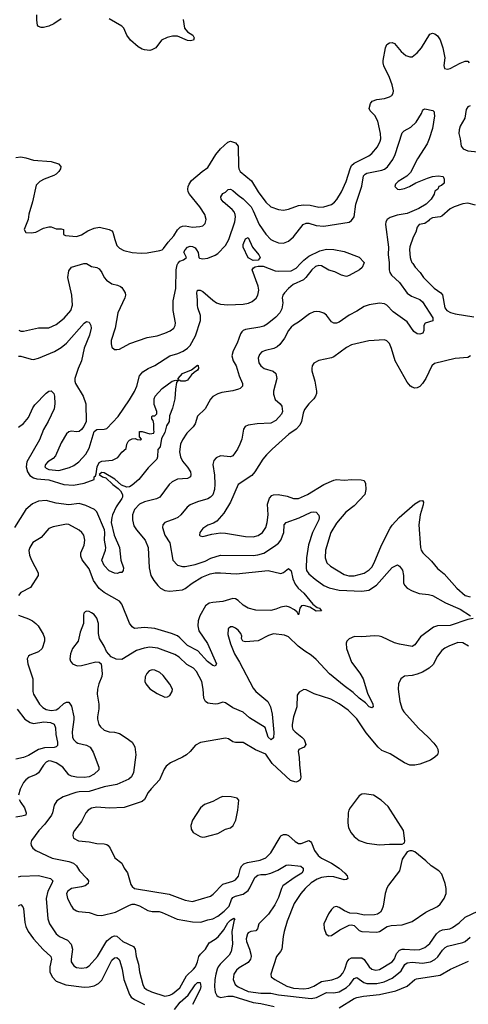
# Model space of a CAD drawing. Header units: inches. Extents: x 1682530 to 1839546, y 640742 to 791647.
# Tile 744 of 923: x 1822280 to 1825834, y 714132 to 721933. Entities that reach past the tile are written whole.
import ezdxf

# ---------------------------------------------------------------- set-up
doc = ezdxf.new("R2010")
doc.units = ezdxf.units.IN
doc.header["$MEASUREMENT"] = 0
doc.layers.add('B8721', color=7, linetype='Continuous')
doc.layers.add('B8722', color=7, linetype='Continuous')

msp = doc.modelspace()

# ---------------------------------------------------------------- linework, layer by layer
at = {"layer": 'B8721', "color": 5}
for points, elevation in [([(1822270, 719267), (1822290, 719267.2), (1822370, 719242), (1822390, 719240.3), (1822430.4, 719250.4), (1822557.1, 719302.9), (1822610, 719334.4), (1822650, 719370.2), (1822790, 719527.2), (1822810, 719541.6), (1822830, 719535.5), (1822834, 719530), (1822843.7, 719510), (1822845.7, 719490), (1822832.5, 719432.5), (1822790.1, 719330), (1822769.5, 719230), (1822743, 719170), (1822716.5, 719090), (1822716.2, 719070), (1822722.2, 719050), (1822782.8, 718950), (1822803.2, 718890), (1822806.5, 718750), (1822788.7, 718710), (1822770, 718685.6), (1822750, 718671.5), (1822730, 718668), (1822690, 718672.8), (1822670, 718668), (1822650, 718651.3), (1822610, 718580.7), (1822563.8, 718476.2), (1822544.5, 718455.6), (1822503.7, 718430), (1822484.4, 718410), (1822478.9, 718390), (1822490, 718378.9), (1822511, 718370), (1822590, 718360.7), (1822675.4, 718384.6), (1822710, 718399.7), (1822748.5, 718430), (1822805.4, 718490), (1822830, 718537.1), (1822871.1, 718670), (1822890, 718686.7), (1822950, 718687.7), (1822970, 718694.9), (1823061.1, 718790), (1823150, 718920.3), (1823190, 718987), (1823208.9, 719030), (1823229.8, 719110.2), (1823257, 719143), (1823298, 719170), (1823350, 719193.8), (1823470, 719270.2), (1823532.2, 719287.8), (1823574.6, 719305.4), (1823609.8, 719330), (1823630, 719351.3), (1823672.5, 719427.5), (1823712, 719550), (1823713.1, 719590), (1823691.2, 719650), (1823688.4, 719670), (1823689.1, 719710), (1823682.2, 719770), (1823689.7, 719790.3), (1823710, 719788.7), (1823730, 719778.5), (1823810, 719709.4), (1823840.3, 719690), (1823870, 719678.5), (1823930, 719673.3), (1824050, 719678), (1824092.6, 719687.4), (1824120.6, 719699.4), (1824153.3, 719726.7), (1824166.8, 719750), (1824173.6, 719790), (1824170, 719820.9), (1824122.7, 719950), (1824133.3, 719966.7), (1824146.3, 719973.6), (1824170, 719980.9), (1824210, 719980.2), (1824304.3, 719944.3), (1824330, 719939.3), (1824430, 719942.7), (1824470, 719963), (1824504.4, 720000)], 540), ([(1825006.2, 720000), (1824993.4, 719970), (1824973.4, 719950), (1824890, 719905.2), (1824870, 719899.3), (1824830, 719909.3), (1824775.9, 719935.9), (1824730, 719949.6), (1824670, 719983.9), (1824650, 719986.5), (1824623.9, 719976.1), (1824593.5, 719950), (1824548.2, 719890), (1824528.6, 719871.4), (1824446.4, 719833.6), (1824410, 719804.4), (1824378, 719770), (1824363.6, 719750), (1824359.5, 719730), (1824363.9, 719690), (1824357.1, 719642.9), (1824341.7, 719610), (1824310, 719577), (1824240.6, 719519.4), (1824214.6, 719505.4), (1824183.9, 719496.1), (1824070, 719477.5), (1824050.8, 719469.2), (1824040.8, 719459.2), (1824030, 719443.6), (1824003.7, 719370), (1823972.1, 719310), (1823962, 719270), (1823972, 719230), (1823994.5, 719190), (1824018.2, 719110), (1824045.7, 719050), (1824046.4, 719030), (1824027.9, 719012.1), (1824013.9, 719006.1), (1823970, 718992.4), (1823881.8, 718978.2), (1823850, 718968.3), (1823810, 718947.6), (1823792.4, 718927.6), (1823748.7, 718850), (1823690, 718791.6), (1823670.2, 718729.8), (1823653.7, 718706.4), (1823603.5, 718656.5), (1823570, 718604), (1823554.4, 718570), (1823546.8, 718510), (1823554, 718470), (1823570, 718436.5), (1823610, 718387), (1823632.4, 718350), (1823636, 718330), (1823632.2, 718310), (1823610, 718299.1), (1823530, 718291.6), (1823488, 718272), (1823464.2, 718250), (1823390.1, 718149.9), (1823363.5, 718136.5), (1823270, 718114), (1823230, 718093.6), (1823188.4, 718051.6), (1823173.4, 718010), (1823172.8, 717970), (1823183.5, 717923.5), (1823204.4, 717890), (1823273.6, 717810), (1823299.1, 717750), (1823305, 717590), (1823319.3, 717530), (1823343.2, 717490), (1823374.9, 717450), (1823396.9, 717430), (1823430, 717410.2), (1823470, 717404.6), (1823570, 717415.3), (1823590, 717426), (1823646, 717470), (1823722.9, 717517.1), (1823790, 717541.5), (1823830, 717549.6), (1823870, 717551.3), (1823996.4, 717543.6), (1824248.8, 717568.8), (1824350, 717546), (1824370, 717552.7), (1824410, 717584), (1824430, 717566), (1824442.9, 717502.8), (1824461.2, 717461.2), (1824487.1, 717430), (1824531.1, 717390), (1824601.4, 717301.4), (1824636.3, 717276.3), (1824654, 717270), (1824672, 717250), (1824630, 717248), (1824578, 717278), (1824530, 717292.8), (1824512.1, 717287.9), (1824499.3, 717270), (1824490, 717218), (1824478.9, 717238.9), (1824456.4, 717256.4), (1824417.4, 717277.4), (1824390, 717285.7), (1824350, 717279.1), (1824310, 717262.3), (1824270, 717253.3), (1824150, 717255.5), (1824089.7, 717270), (1824050, 717293.6), (1824010, 717332.6), (1823990, 717344.5), (1823970, 717346.6), (1823890, 717324.1), (1823810, 717316.7), (1823782.3, 717310), (1823752.7, 717290), (1823706, 717210), (1823694.7, 717170), (1823692.2, 717130), (1823700.2, 717090), (1823769.3, 716990), (1823839.6, 716830), (1823830, 716812), (1823810, 716817.6), (1823767.9, 716847.9), (1823691.4, 716931.4), (1823610, 716975.3), (1823550, 717036.5), (1823530, 717050.6), (1823483.6, 717070), (1823350, 717110.5), (1823270, 717118.4), (1823190, 717109.8), (1823170, 717121.7), (1823151.3, 717151.3), (1823090, 717303.5), (1823070, 717326.2), (1822950, 717395.3), (1822910, 717426.8), (1822865.2, 717490), (1822830, 717582), (1822774, 717654), (1822763.5, 717683.5), (1822765.4, 717710), (1822791, 717770), (1822796.8, 717810), (1822788, 717850), (1822773.3, 717870), (1822750, 717888), (1822670, 717933.3), (1822650, 717936.9), (1822544.8, 717915.2), (1822510, 717902), (1822450, 717831.6), (1822385.3, 717790), (1822361.7, 717750), (1822353.8, 717726.2), (1822356.5, 717690), (1822372.9, 717650), (1822426, 717550), (1822427.2, 717530), (1822365.5, 717434.5), (1822290, 717393.8), (1822270.2, 717370)], 540), ([(1822272.1, 719472), (1822290, 719464.5), (1822310, 719465), (1822430, 719491), (1822510, 719492.1), (1822570, 719517.6), (1822632.1, 719567.9), (1822686, 719630), (1822698.1, 719670), (1822693.2, 719750), (1822661.7, 719890), (1822670, 719943), (1822690, 719971.7), (1822789.1, 720000)], 560), ([(1822810.6, 720000), (1822850, 719976.4), (1822890, 719970.4), (1822910, 719958.4), (1822930, 719930.4), (1822950.3, 719890), (1822968.6, 719868.6), (1823010, 719840.9), (1823056, 719830), (1823079.3, 719819.3), (1823090.6, 719810), (1823115.5, 719770), (1823118, 719750), (1823112.4, 719730), (1823057.4, 719610), (1823037.3, 719490), (1823004.9, 719390), (1823004.1, 719364.1), (1823010, 719338), (1823030, 719320.7), (1823050, 719319.1), (1823070, 719323.8), (1823153.6, 719366.4), (1823290, 719415), (1823370, 719429.2), (1823430, 719449.1), (1823473.2, 719466.8), (1823500.5, 719490), (1823511.2, 719510), (1823515.1, 719530), (1823495, 719630), (1823494.8, 719705.2), (1823517.6, 719802.4), (1823519, 719950), (1823527.2, 719990), (1823533, 720000)], 560), ([(1825207.3, 720000), (1825207.2, 719950), (1825212.2, 719930), (1825225.5, 719910), (1825290.1, 719850.1), (1825350, 719765.4), (1825383.1, 719743.1), (1825450, 719715.3), (1825470, 719698.3), (1825552.4, 719570), (1825553.3, 719546.7), (1825492.1, 719527.9), (1825482.4, 719510), (1825483, 719470), (1825474, 719450), (1825450, 719442.4), (1825430, 719444.2), (1825402, 719462), (1825350, 719539.7), (1825237.7, 719617.7), (1825190, 719670.8), (1825170, 719681.4), (1825130, 719685.8), (1825050, 719674.6), (1825010, 719660.9), (1824950, 719623.1), (1824890, 719593), (1824810, 719537.6), (1824790, 719529.6), (1824770, 719527.6), (1824750, 719539.5), (1824710.9, 719590.9), (1824690, 719607.8), (1824658.2, 719618.2), (1824630, 719619.8), (1824610, 719617.3), (1824576.4, 719603.6), (1824490, 719537.3), (1824450, 719513.5), (1824430, 719497.3), (1824410, 719471.2), (1824377.2, 719410), (1824340.4, 719359.5), (1824319.3, 719340.7), (1824293.4, 719326.6), (1824226.8, 719313.2), (1824198, 719302), (1824179, 719281), (1824170.3, 719250), (1824175.1, 719215.1), (1824190.4, 719190), (1824217.3, 719170), (1824289.1, 719149.1), (1824309.1, 719129.1), (1824316.9, 719090), (1824290.1, 718990), (1824290, 718966), (1824304.5, 718924.5), (1824344.9, 718890), (1824357.3, 718870), (1824361.8, 718830), (1824353.5, 718806.5), (1824310, 718758.5), (1824270, 718737.2), (1824162, 718730), (1824090, 718719.5), (1824066.8, 718710), (1824052.4, 718687.6), (1824038.7, 718610), (1824024.6, 718570), (1824005.3, 718530), (1823970, 718478.4), (1823950, 718469.7), (1823870, 718478), (1823837.2, 718462.8), (1823818.9, 718441.1), (1823810.3, 718409.7), (1823824.6, 718324.6), (1823827.1, 718252.9), (1823823.5, 718210), (1823810, 718169.8), (1823790.6, 718149.4), (1823770, 718136.5), (1823687.5, 718112.5), (1823630, 718089.7), (1823607.9, 718072.1), (1823557.8, 718010), (1823531.7, 717990), (1823510, 717978), (1823428.7, 717950), (1823414, 717930), (1823412.1, 717910), (1823429.5, 717850), (1823470, 717788), (1823494.6, 717650), (1823531.6, 717611.6), (1823570, 717600.2), (1823590, 717601.4), (1823670, 717615.3), (1823750, 717644.3), (1823794, 717666), (1823870, 717690.2), (1824130, 717687.4), (1824167.3, 717692.7), (1824213, 717707), (1824298.5, 717761.5), (1824330, 717785.8), (1824350, 717808.1), (1824372.5, 717870), (1824376.4, 717930), (1824391.7, 717948.3), (1824494.7, 717985.3), (1824590, 718030.3), (1824610, 718033.7), (1824630, 718030.4), (1824648.7, 718008.7), (1824652.8, 717990), (1824648.9, 717970), (1824600.1, 717870), (1824567.5, 717772.5), (1824552.5, 717670), (1824548.4, 717588.4), (1824551.1, 717570), (1824570, 717542.8), (1824620.2, 717500.2), (1824690.1, 717450.1), (1824731.3, 717431.3), (1824812.1, 717412.1), (1824990, 717404.8), (1825045.8, 717414.2), (1825106.3, 717453.7), (1825230, 717592.4), (1825273.4, 717613.4), (1825290, 717604.7), (1825311.8, 717571.8), (1825320.9, 717530), (1825319.6, 717470), (1825330.2, 717450.2), (1825350.4, 717430), (1825388.5, 717408.5), (1825446.1, 717386.1), (1825520, 717380), (1825550, 717371.3), (1825652.3, 717312.3), (1825770, 717261.5), (1825850.6, 717210)], 560), ([(1825393.9, 720000), (1825412.1, 719972.1), (1825451.7, 719930), (1825478.4, 719890), (1825565, 719805), (1825616.5, 719770), (1825630, 719754), (1825649.2, 719650.8), (1825665, 719630), (1825693.9, 719613.9), (1825730, 719603.1), (1825878.9, 719578.9)], 580), ([(1825852.4, 719270), (1825830, 719255.8), (1825731.1, 719248.9), (1825566.8, 719210), (1825546, 719190), (1825497.8, 719090), (1825470.2, 719049.8), (1825450, 719026.9), (1825430, 719016.4), (1825410, 719014.4), (1825390, 719020.3), (1825376, 719030), (1825350, 719060.4), (1825254, 719230), (1825226.5, 719326.5), (1825210, 719367.3), (1825190, 719388), (1825170, 719395.4), (1825047.3, 719387.3), (1824910, 719357.5), (1824870, 719335.8), (1824770, 719261.8), (1824750, 719252.9), (1824650, 719233.3), (1824610, 719211.6), (1824597.6, 719190), (1824594, 719170), (1824595.8, 719150), (1824619.6, 719070), (1824632.8, 718990), (1824631.5, 718970), (1824624.6, 718950), (1824610.3, 718930), (1824570, 718888.7), (1824536.3, 718843.7), (1824525.2, 718814.8), (1824512.1, 718750), (1824499.1, 718720.9), (1824471.3, 718690), (1824412.1, 718647.9), (1824280.3, 718530), (1824235.6, 718484.4), (1824206.7, 718450), (1824143.1, 718350), (1824118.8, 718321.2), (1824011.8, 718250), (1823949.3, 718110), (1823897.6, 718022.4), (1823841, 717959), (1823816.7, 717943.3), (1823770, 717927.3), (1823730, 717900.9), (1823707.7, 717870), (1823704, 717850), (1823710, 717842.8), (1823730, 717839.1), (1823802.4, 717857.6), (1823870, 717866.2), (1823910, 717864.2), (1824070, 717838.2), (1824130, 717836.5), (1824170, 717845.6), (1824202.7, 717870), (1824230, 717910.6), (1824240.7, 717950), (1824249.1, 718010), (1824244.5, 718095.5), (1824259.1, 718140.9), (1824277.5, 718162.5), (1824290.7, 718169.3), (1824328.9, 718171.1), (1824398.1, 718158.1), (1824450, 718140.2), (1824490, 718138.2), (1824559.7, 718170), (1824690, 718249.4), (1824770, 718284.9), (1824790, 718290.2), (1824850, 718284.7), (1824910.4, 718290.3), (1824986.4, 718286.4), (1825010, 718281), (1825019.5, 718259.5), (1825022.6, 718210), (1825013.4, 718170), (1824930, 718081.8), (1824863.6, 718030), (1824790, 717945.1), (1824745.6, 717870), (1824703.3, 717730), (1824700.2, 717670), (1824714, 717630), (1824742.5, 717602.5), (1824850, 717538.6), (1824886.9, 717526.9), (1824930, 717526.9), (1825010, 717547), (1825050, 717573.4), (1825070, 717596.5), (1825089.4, 717630.6), (1825147.6, 717770), (1825214.7, 717905.3), (1825231, 717929), (1825287.4, 717990), (1825410, 718096), (1825450, 718121.6), (1825470, 718122.8), (1825478, 718110), (1825476.5, 718090), (1825453.2, 718010), (1825441.1, 717930), (1825454.6, 717750), (1825459.5, 717730), (1825473.4, 717710), (1825543.9, 717643.9), (1825590, 717584.6), (1825641.8, 717541.9), (1825742.8, 717430), (1825810, 717372.2), (1825850, 717359.7)], 580), ([(1822270, 718705.2), (1822310, 718734.3), (1822350, 718780.3), (1822383.1, 718856.9), (1822399.3, 718880.7), (1822490, 718973.1), (1822510, 718988.5), (1822530, 718992.2), (1822550, 718970.7), (1822557, 718950), (1822559.6, 718890), (1822552.4, 718850), (1822505.6, 718750), (1822470, 718686), (1822435.8, 718604.2), (1822335.9, 718430), (1822331.4, 718390), (1822341.3, 718350), (1822360.9, 718320.9), (1822390, 718301.9), (1822415.8, 718295.8), (1822510, 718288), (1822630, 718249.6), (1822706.1, 718246.1), (1822790, 718260.4), (1822869.2, 718290.8), (1822869.5, 718310), (1822881.2, 718318.8), (1822886.3, 718333.7), (1822893.6, 718390), (1822910, 718423.8), (1822930, 718434), (1823015.6, 718444.4), (1823056.6, 718463.4), (1823090, 718506.8), (1823124.7, 718535.3), (1823129.6, 718569.6), (1823140.5, 718590), (1823150, 718601.6), (1823170, 718613), (1823195.3, 718615.3), (1823210, 718606), (1823236.4, 718603.6), (1823246, 718610), (1823228, 718628), (1823228, 718670), (1823250, 718671.3), (1823310, 718652), (1823342, 718658), (1823346, 718670), (1823342, 718682), (1823342, 718730), (1823336.4, 718756.4), (1823328, 718770), (1823326, 718790), (1823330, 718794), (1823350, 718794), (1823366, 718810), (1823366, 718830), (1823344.5, 718884.5), (1823345.6, 718930), (1823354.7, 718950), (1823408.2, 719010), (1823487.3, 719070), (1823516.3, 719076.3), (1823530, 719072), (1823538, 719082), (1823536, 719090), (1823569.9, 719130.1), (1823640.1, 719159.9), (1823690, 719196), (1823694, 719194), (1823696.3, 719170), (1823690, 719155.3), (1823661.1, 719138.9), (1823640.4, 719119.6), (1823610, 719078), (1823590, 719068.6), (1823558, 719070), (1823543.6, 719076.4), (1823530.4, 719069.6), (1823522, 719058), (1823513.3, 719006.7), (1823510.1, 718930), (1823490, 718856), (1823466.8, 718793.2), (1823465.5, 718750), (1823443.9, 718716.1), (1823430, 718662.7), (1823404, 718616), (1823392.4, 718550), (1823373.5, 718526.5), (1823371.6, 718470), (1823366, 718450), (1823296.7, 718383.3), (1823224.9, 718290), (1823170, 718243.9), (1823150, 718232.4), (1823130, 718228.8), (1823086.1, 718246.1), (1823032.6, 718292.6), (1822950, 718342), (1822930, 718345.2), (1822911, 718330), (1822936, 718310), (1822962.2, 718302.2), (1823016.9, 718250), (1823059.5, 718219.5), (1823079.4, 718199.4), (1823095.6, 718170), (1823095.2, 718150), (1823090, 718138.7), (1823045.6, 718074.4), (1823016, 718010), (1823009.1, 717990), (1823005.4, 717950), (1823029.5, 717849.5), (1823070.2, 717750), (1823081.3, 717650), (1823101.6, 717590), (1823099.1, 717570), (1823090, 717554), (1823070, 717553.2), (1823054.4, 717545.6), (1823030, 717547), (1822990, 717567.6), (1822950, 717608.4), (1822931.8, 717650), (1822959.8, 717730), (1822962.4, 717750), (1822952.3, 717810), (1822955.7, 717870), (1822952.5, 717890), (1822890, 718034.7), (1822872, 718052), (1822803, 718083), (1822750, 718099.5), (1822670, 718090.3), (1822570, 718101.2), (1822490, 718123.7), (1822430, 718119.4), (1822382.9, 718097.1), (1822330, 718051.9), (1822240.2, 717910)], 520), ([(1825872, 717190), (1825830, 717181.5), (1825690, 717134.5), (1825590, 717129.8), (1825558.7, 717121.3), (1825456.5, 717043.5), (1825410, 716979.6), (1825390, 716968.2), (1825290, 716984.2), (1825250, 716996), (1825150, 717044), (1825128, 717050), (1825090, 717052.1), (1824990, 717043.9), (1824932.7, 717047.3), (1824891.2, 717028.8), (1824872.4, 717010), (1824865.5, 716994.5), (1824870.2, 716950), (1824910, 716843.1), (1824975.8, 716755.8), (1825002.2, 716710), (1825036.2, 716596.2), (1825078.7, 716510), (1825080.5, 716490), (1825070, 716480.7), (1825050, 716488.3), (1825020.3, 716520.3), (1824970, 716557.1), (1824922.7, 716602.7), (1824850, 716655.6), (1824734.2, 716750), (1824630, 716864.8), (1824590, 716898), (1824538, 716930), (1824486.6, 716970), (1824410, 717044.4), (1824376.9, 717056.9), (1824290, 717067.1), (1824250, 717054.7), (1824168.9, 717011.1), (1824070, 717002.7), (1824047.6, 717010), (1824037.4, 717030), (1824039.7, 717050), (1824032.8, 717070), (1824010, 717095.6), (1823990, 717113), (1823970, 717121.6), (1823950, 717122), (1823932.5, 717107.5), (1823930, 717062), (1823950, 716987.3), (1823980.8, 716910), (1824022.6, 716842.6), (1824130, 716637.3), (1824152, 716610), (1824246.5, 716530), (1824267.1, 716490), (1824279.7, 716430), (1824294.4, 716285.6), (1824290, 716244), (1824271.6, 716228.5), (1824247.7, 716250), (1824224.4, 716324.4), (1824102, 716402), (1824050, 716447.8), (1823970, 716481.8), (1823910, 716521.7), (1823890, 716525.1), (1823850, 716511.5), (1823830, 716509.6), (1823770, 716518.9), (1823751.8, 716531.8), (1823737.8, 716557.8), (1823733.8, 716630), (1823723.5, 716690), (1823681.2, 716770), (1823656.3, 716796.3), (1823604.7, 716824.7), (1823543.1, 716883.1), (1823510, 716904.9), (1823374.2, 716954.2), (1823310, 716961.8), (1823265.5, 716954.5), (1823205.7, 716934.3), (1823090, 716863.5), (1823045.5, 716865.5), (1823005.1, 716885.1), (1822968.4, 716928.4), (1822949.7, 716970), (1822912.1, 717030), (1822904.2, 717070), (1822903.5, 717150), (1822890, 717192), (1822870, 717219.6), (1822850, 717234), (1822830, 717244.5), (1822810, 717246), (1822798, 717242), (1822788.1, 717231.9), (1822784.4, 717215.6), (1822786, 717150), (1822759.5, 717080.5), (1822743.6, 717010), (1822699.7, 716950), (1822682, 716910), (1822677, 716870), (1822681.6, 716850), (1822697.3, 716830), (1822734.9, 716814.9), (1822770, 716816.9), (1822884.5, 716844.5), (1822910, 716842.8), (1822926, 716830), (1822933.8, 716753.8), (1822932, 716730), (1822906, 716670), (1822897.3, 716630), (1822894.7, 716590), (1822908, 716510), (1822907.9, 716472.1), (1822897, 716410), (1822897.6, 716390), (1822908.2, 716350), (1822919.1, 716330), (1822950, 716303.8), (1822990, 716290.3), (1823030, 716287.7), (1823070, 716277.4), (1823124.7, 716244.7), (1823170.3, 716210.2), (1823191.5, 716171.5), (1823200.2, 716110), (1823182, 715970), (1823165.7, 715934.3), (1823144, 715916), (1823050, 715874), (1822950, 715854), (1822830, 715819), (1822750, 715815.4), (1822726, 715810), (1822623.7, 715776.3), (1822574.7, 715745.3), (1822553.1, 715710), (1822540.7, 715650), (1822531.2, 715630), (1822480.4, 715559.6), (1822432.8, 715510), (1822374.9, 715430), (1822367.3, 715410), (1822370.6, 715390), (1822384, 715370), (1822407.3, 715350), (1822538, 715290), (1822670, 715262.7), (1822705.3, 715250), (1822728.9, 715230), (1822754, 715190), (1822811.7, 715130), (1822824.2, 715110), (1822822, 715090), (1822798, 715070), (1822770, 715061.8), (1822690, 715050.7), (1822661.1, 715030), (1822651.6, 715010), (1822658.5, 714970), (1822689.3, 714909.3), (1822703.7, 714890), (1822730, 714871.8), (1822747.3, 714867.3), (1822830, 714859), (1822890, 714839.6), (1822930, 714836.9), (1823038.2, 714861.9), (1823150, 714919), (1823170, 714926.5), (1823190, 714926.9), (1823230, 714911.6), (1823296.5, 714876.5), (1823330, 714868.2), (1823386.3, 714866.3), (1823410, 714860.2), (1823527.8, 714807.8), (1823650, 714785.8), (1823716, 714784), (1823770, 714801.6), (1823810, 714809.2), (1823850, 714831), (1823901.1, 714870), (1823938.9, 714910), (1823958.3, 714961.7), (1823970, 714978), (1823989.9, 714990.1), (1824050, 715005.4), (1824090, 715034.6), (1824104.5, 715055.5), (1824143.7, 715136.3), (1824165.7, 715154.3), (1824190, 715159.8), (1824230, 715160.1), (1824270, 715170.8), (1824324.5, 715195.5), (1824390, 715234.9), (1824410, 715238.2), (1824507.4, 715227.4), (1824526.4, 715210), (1824526, 715190), (1824515.3, 715170), (1824461.5, 715138.5), (1824365.2, 715070), (1824353.4, 715050), (1824330, 714978.9), (1824300.8, 714919.2), (1824250, 714846), (1824174.9, 714770), (1824164.9, 714730), (1824150, 714715.1), (1824110, 714708.4), (1824090, 714698.7), (1824084, 714690), (1824073.4, 714650), (1824076.2, 714630), (1824100.2, 714570), (1824110.1, 714530.1), (1824112.8, 714510), (1824109.2, 714490), (1824090, 714462.8), (1824018.5, 714421.5), (1823997.1, 714402.9), (1823977.2, 714370), (1823971.6, 714330), (1823987.5, 714290), (1824010.1, 714270.1), (1824090, 714234.8), (1824190, 714221), (1824270, 714220.8), (1824330, 714206.7), (1824590, 714178.7), (1824632.7, 714187.3), (1824710, 714225.6), (1824770, 714223.5), (1824810, 714232.5), (1824870, 714265.3), (1824895.7, 714290), (1824930, 714336.9), (1824950, 714343.5), (1825005.8, 714305.8), (1825030, 714297.3), (1825110, 714297.9), (1825168.5, 714311.5), (1825230, 714340.1), (1825282.1, 714377.9), (1825301.3, 714398.7), (1825331.9, 714448.1), (1825350, 714462), (1825390, 714466.9), (1825470, 714459.3), (1825534.7, 714470), (1825570, 714487.8), (1825592.1, 714507.9), (1825630, 714562.3), (1825650, 714582.8), (1825670, 714593.2), (1825790, 714621.4), (1825810, 714631.1), (1825850, 714665.3)], 560), ([(1822270, 717216.1), (1822350, 717185.8), (1822381.6, 717170), (1822408, 717150), (1822425.5, 717130), (1822465.3, 717065.3), (1822475.6, 717035.6), (1822475.8, 717010), (1822459.3, 716950), (1822430, 716926), (1822361.6, 716898.4), (1822350.3, 716889.7), (1822340.3, 716870), (1822345.8, 716830), (1822384.4, 716710), (1822384.6, 716610), (1822388.9, 716590), (1822437.4, 716510), (1822464, 716484), (1822490, 716468.7), (1822530, 716460.1), (1822570, 716465.5), (1822590, 716477.8), (1822630, 716515.6), (1822650, 716527.2), (1822670, 716526), (1822690, 716495.5), (1822708.7, 716410), (1822710, 716388.7), (1822694.8, 716290), (1822699.3, 716250), (1822707.6, 716230), (1822726.5, 716210), (1822741.6, 716201.6), (1822810, 716186.3), (1822837.6, 716170), (1822862.6, 716130), (1822907.6, 716010), (1822907.2, 715990), (1822870, 715955.8), (1822830, 715935.1), (1822790, 715928.2), (1822730, 715931.4), (1822690, 715940.7), (1822670, 715950.9), (1822622.2, 716010), (1822570, 716044.9), (1822530, 716059), (1822510, 716060.3), (1822490, 716051), (1822470, 716028.2), (1822430, 715966.3), (1822410, 715952.4), (1822351.5, 715928.5), (1822329, 715911), (1822310.7, 715889.3), (1822283.1, 715836.9), (1822271, 715790)], 540), ([(1825835.6, 716970), (1825790, 716995.8), (1825750, 716998.8), (1825679.3, 716970), (1825647.3, 716952.7), (1825625.6, 716934.4), (1825590, 716891.6), (1825555, 716824.9), (1825524.8, 716795.2), (1825470, 716764), (1825430, 716747.8), (1825390, 716736.9), (1825329, 716731), (1825299.1, 716710), (1825281.6, 716670), (1825277.6, 716630), (1825291.3, 716530), (1825310.2, 716470), (1825323.2, 716450), (1825438.9, 716318.9), (1825515.8, 716250), (1825561.1, 716201.1), (1825584.9, 716170), (1825592.4, 716152.4), (1825596.5, 716130), (1825590.4, 716110), (1825570, 716089.6), (1825534.3, 716065.7), (1825450, 716033.6), (1825410, 716026), (1825370, 716026.6), (1825330, 716044.7), (1825216.3, 716116.3), (1825150, 716144.1), (1825119.8, 716170), (1825024.1, 716284.1), (1824950, 716395.1), (1824882, 716462), (1824810, 716512.4), (1824745.1, 716550), (1824612.7, 716592.7), (1824550, 716624.2), (1824530, 716625.1), (1824494, 716606), (1824478.8, 716581.2), (1824474.9, 716490), (1824450.3, 716410), (1824438.5, 716350), (1824438.6, 716330), (1824445, 716310), (1824461.3, 716290), (1824515.8, 716250), (1824534.7, 716230), (1824548.2, 716191.8), (1824534.8, 716170), (1824490.7, 716150), (1824485.4, 716134.6), (1824495.2, 716090), (1824496.3, 716030), (1824507.4, 715932.6), (1824503.1, 715910), (1824490, 715898.9), (1824467.9, 715892.1), (1824424.6, 715904.6), (1824279.8, 716039.8), (1824230, 716114.6), (1824148, 716148), (1824050, 716207.4), (1823990, 716206), (1823970, 716213), (1823934.9, 716234.9), (1823910, 716239.7), (1823713.7, 716206.4), (1823673.8, 716186.1), (1823630, 716134.7), (1823601.3, 716110), (1823570, 716089.8), (1823475.2, 716044.8), (1823441.8, 716018.1), (1823426, 715994), (1823388.2, 715910), (1823321.1, 715838.9), (1823299.2, 715810), (1823270, 715756.2), (1823250, 715738.9), (1823107.9, 715692.1), (1822990, 715685), (1822890, 715694.7), (1822850, 715686.4), (1822822.2, 715670), (1822804.6, 715650), (1822770, 715580.5), (1822715.3, 715510), (1822704, 715490), (1822700.3, 715470), (1822707.7, 715447.7), (1822746.2, 715426.2), (1822830, 715420.2), (1822890, 715407.2), (1822950, 715404.9), (1822970, 715399.3), (1822982, 715390), (1822995.8, 715370), (1823032.7, 715292.7), (1823090.6, 715250), (1823108.4, 715210), (1823133.1, 715173.1), (1823160.3, 715080.3), (1823170, 715064.6), (1823190, 715050.7), (1823465.4, 715005.4), (1823590, 714957.1), (1823650, 714947.5), (1823790.5, 714989.5), (1823813.8, 715006.2), (1823890, 715083.2), (1823970, 715108.6), (1823990, 715119.2), (1824013.3, 715146.7), (1824030, 715210.3), (1824039.8, 715230), (1824055.4, 715244.6), (1824084.6, 715255.4), (1824185.1, 715274.9), (1824230, 715293.4), (1824270, 715331.1), (1824343.2, 715456.8), (1824350, 715466.3), (1824370, 715478.5), (1824390, 715478.6), (1824410, 715470.2), (1824461.9, 715421.9), (1824490, 715406), (1824510, 715406.4), (1824570, 715431), (1824583.2, 715423.2), (1824592.3, 715412.3), (1824615.3, 715350), (1824645, 715310), (1824670.8, 715290.8), (1824749.2, 715250), (1824811.8, 715210), (1824857.2, 715170), (1824873.6, 715150), (1824878.9, 715130), (1824870, 715121.7), (1824850, 715118.7), (1824770, 715142.7), (1824730, 715145.1), (1824670, 715136.1), (1824635.8, 715124.2), (1824590, 715093.8), (1824541.3, 715050), (1824506.2, 715010), (1824453.4, 714930), (1824398, 714790), (1824375.4, 714710), (1824366.3, 714670), (1824356.1, 714570), (1824346.4, 714550), (1824314.7, 714510), (1824270.3, 714370), (1824272.4, 714350), (1824301.3, 714330), (1824396.5, 714276.5), (1824450, 714261.3), (1824530, 714254.8), (1824570, 714259.6), (1824610, 714275.4), (1824670, 714313.9), (1824753.8, 714326.2), (1824798.8, 714341.3), (1824822.1, 714357.9), (1824840.5, 714379.5), (1824856.2, 714410), (1824874.9, 714470), (1824890, 714491), (1824910, 714501.5), (1824990, 714499.8), (1825010, 714486.4), (1825048.7, 714428.7), (1825070, 714410.2), (1825102.1, 714402.1), (1825130, 714407.5), (1825231.4, 714470), (1825248.6, 714491.4), (1825265.5, 714534.5), (1825290, 714560.1), (1825310, 714569.1), (1825330, 714570.5), (1825410, 714565.1), (1825450, 714567.4), (1825490, 714582.1), (1825530, 714613.5), (1825583.2, 714690), (1825607, 714713), (1825630, 714722.3), (1825688.9, 714731.1), (1825710, 714741.2), (1825762, 714778), (1825810, 714823.5), (1825909, 714871)], 580), ([(1822259.1, 716470), (1822320.8, 716390), (1822363.6, 716363.6), (1822390, 716357.7), (1822470.1, 716370.1), (1822523.8, 716363.8), (1822552.1, 716352.1), (1822563.3, 716323.3), (1822566.9, 716270), (1822580.3, 716210), (1822578.5, 716181.5), (1822568.9, 716171.1), (1822552.9, 716167.1), (1822477.1, 716162.9), (1822430, 716150.7), (1822350, 716103), (1822310, 716088.4), (1822250, 716073.3)], 520), ([(1822276.1, 715756.1), (1822289.2, 715730), (1822318.4, 715690), (1822332, 715650), (1822328.2, 715631.8), (1822298.4, 715621.6), (1822250, 715615.6)], 540), ([(1822270, 715142.4), (1822290, 715148.2), (1822430, 715153.7), (1822524.9, 715130), (1822541.5, 715110), (1822535.8, 715090), (1822503.5, 715030), (1822488.7, 714970), (1822502.4, 714810), (1822516.5, 714770), (1822569.6, 714689.6), (1822596.5, 714670), (1822660, 714640), (1822686.9, 714610), (1822698.9, 714570), (1822687.3, 714490), (1822689.2, 714470), (1822710, 714437.4), (1822730, 714424.9), (1822770, 714418.2), (1822810, 714425.2), (1822830, 714437.6), (1822895.4, 714510), (1822970, 714634.4), (1823010, 714665.8), (1823030, 714673.7), (1823050, 714671.2), (1823096.1, 714630), (1823181.6, 714590), (1823195.5, 714570), (1823203.5, 714510), (1823221.9, 714450), (1823229.5, 714389.5), (1823254.5, 714290), (1823266.2, 714266.2), (1823285.7, 714250), (1823324.9, 714230), (1823430, 714198), (1823470, 714203.9), (1823490, 714214.1), (1823550, 714262.2), (1823601.1, 714358.9), (1823656.8, 714410), (1823671.8, 714430), (1823689.1, 714470), (1823698.3, 714510), (1823712.2, 714530), (1823751.3, 714570), (1823781.4, 714618.6), (1823830, 714648.1), (1823851.9, 714668.1), (1823897.5, 714722.5), (1823930, 714777.8), (1823950, 714799.8), (1823975.8, 714815.8), (1823984.9, 714810), (1823978, 714802), (1823960.3, 714710), (1823965.8, 714610), (1823955.5, 714550), (1823939, 714521), (1823867.5, 714450), (1823853, 714430), (1823843.3, 714410), (1823833.3, 714370), (1823825.8, 714330), (1823823.5, 714270), (1823829.4, 714229.4), (1823842.5, 714202.6), (1823853.2, 714193.2), (1823870, 714187.4), (1823930, 714197.3), (1823970, 714195.7), (1824130, 714146.7), (1824190, 714138.2), (1824294.9, 714114.9)], 540), ([(1822270, 714911.5), (1822290, 714922.4), (1822305.4, 714905.4), (1822310, 714891), (1822321.5, 714781.5), (1822329.4, 714750), (1822347.3, 714710), (1822390, 714652.1), (1822467, 714567), (1822526.7, 714510), (1822531.8, 714490), (1822518, 714430), (1822518.6, 714390), (1822536.1, 714350), (1822570, 714315.5), (1822646.7, 714286.7), (1822790, 714268.4), (1822830, 714269.5), (1822870, 714279), (1822903.2, 714296.8), (1822930, 714324.2), (1823010, 714481.5), (1823030, 714500.3), (1823050, 714504.2), (1823067.6, 714487.6), (1823074.1, 714474.1), (1823091.6, 714411.6), (1823104, 714330), (1823149.6, 714210), (1823163.9, 714190), (1823190, 714170.7), (1823270, 714131.3)], 520), ([(1824810, 714104.4), (1824930, 714178.4), (1824950, 714185.8), (1825003.9, 714196.1), (1825130, 714210.1), (1825260.5, 714239.5), (1825350, 714276.6), (1825410, 714328.6), (1825424.7, 714335.3), (1825610, 714364), (1825693.3, 714410), (1825834.8, 714474.8)], 540), ([(1823505.3, 714090), (1823552.4, 714150), (1823614.3, 714205.7), (1823670, 714287.6), (1823690, 714304.2), (1823710, 714306), (1823714.7, 714274.7), (1823710.9, 714250), (1823648.3, 714130)], 520)]:
    msp.add_lwpolyline(points, dxfattribs=dict(at, elevation=elevation))
for points, elevation in [([(1823330, 716782), (1823305.7, 716774.3), (1823286.1, 716753.9), (1823273.8, 716726.2), (1823270.4, 716690), (1823279.3, 716670), (1823312.4, 716632.4), (1823370, 716593.7), (1823430, 716566), (1823450, 716567.7), (1823470, 716579.1), (1823487.8, 716610), (1823489.7, 716630), (1823470, 716669.6), (1823417.5, 716737.5), (1823390, 716761.3), (1823350, 716779.6)], 580), ([(1823890, 715777.6), (1823868.7, 715771.3), (1823810, 715739.8), (1823743.8, 715716.2), (1823712, 715690), (1823648.2, 715590), (1823636.3, 715550), (1823639.1, 715519.1), (1823653.4, 715493.4), (1823710, 715462), (1823730, 715457.1), (1823750, 715458.4), (1823790, 715468.7), (1823850, 715485), (1823910, 715519.1), (1823950, 715531.6), (1823972.6, 715550), (1823992.4, 715590), (1824008.4, 715670), (1824017, 715750), (1824004.2, 715764.2), (1823956.5, 715776.5)], 620), ([(1825010, 715801.1), (1824990, 715796.9), (1824970, 715783.6), (1824899.5, 715690), (1824887.4, 715670), (1824882.3, 715650), (1824880.9, 715570), (1824886.3, 715530), (1824906.3, 715490), (1824930, 715461.3), (1824969.2, 715429.2), (1825030, 715410.2), (1825130, 715396.5), (1825210, 715402), (1825310, 715400.7), (1825329.3, 715410.7), (1825332.3, 715427.7), (1825321.7, 715510), (1825198.7, 715698.7), (1825144.2, 715750), (1825082.7, 715790)], 620), ([(1825390, 715349.3), (1825370, 715349.3), (1825350, 715341.2), (1825310, 715282.7), (1825288.4, 715190), (1825202.8, 715077.2), (1825188.3, 715051.7), (1825175.4, 715010), (1825160.2, 714910), (1825150, 714881.6), (1825137.3, 714862.7), (1825113.9, 714846.1), (1825090, 714840.3), (1825010, 714839.8), (1824952.6, 714852.6), (1824894.9, 714854.9), (1824853, 714873), (1824810, 714899.8), (1824790, 714907.3), (1824770, 714902.6), (1824750, 714883.5), (1824726.2, 714850), (1824690.2, 714770), (1824692.3, 714732.3), (1824708.2, 714688.2), (1824730, 714675.3), (1824750, 714678.3), (1824817.6, 714722.4), (1824890, 714759.3), (1824910, 714762.9), (1824930, 714755.5), (1824970, 714718), (1824990, 714709.5), (1825110, 714705.1), (1825131.1, 714710), (1825191.5, 714748.5), (1825224.2, 714755.8), (1825310, 714761.9), (1825390, 714788), (1825498.1, 714861.9), (1825590, 714908.3), (1825610, 714926.8), (1825642.4, 714970), (1825658.2, 715010), (1825659.1, 715050), (1825650.4, 715090.3), (1825623.8, 715163.8), (1825601.3, 715190), (1825540.5, 715230), (1825498.7, 715270), (1825410, 715340.9)], 620)]:
    msp.add_lwpolyline(points, close=True, dxfattribs=dict(at, elevation=elevation))
at = {"layer": 'B8722', "color": 5}
for points, elevation in [([(1822610, 721939.8), (1822550, 721899.1), (1822510, 721881.5), (1822470, 721871.2), (1822450, 721871.5), (1822430, 721879.6), (1822420.5, 721890), (1822414.7, 721930), (1822416.1, 721970)], 580), ([(1823574.3, 721934.3), (1823586.6, 721866.6), (1823610, 721836.3), (1823650.6, 721810), (1823662.8, 721790), (1823658, 721770), (1823630, 721765.1), (1823610, 721768), (1823530, 721801.3), (1823490, 721802), (1823447.6, 721792.4), (1823404, 721770), (1823358, 721710), (1823327.3, 721692.7), (1823310, 721689.6), (1823270, 721693.5), (1823250, 721699.1), (1823218.4, 721718.4), (1823158.7, 721770), (1823129.8, 721810), (1823104.5, 721864.5), (1823090, 721881.7), (1822990, 721940.4)], 580), ([(1822250, 720840.5), (1822290, 720845.5), (1822330, 720839.5), (1822390, 720821.1), (1822530, 720810.4), (1822586.8, 720790), (1822606, 720770), (1822602.6, 720750), (1822591.5, 720730), (1822570, 720709.8), (1822550, 720698), (1822474, 720670), (1822440.5, 720650), (1822410, 720621.2), (1822382.2, 720490), (1822352.4, 720392.4), (1822346.8, 720350), (1822316.5, 720270), (1822327.8, 720247.7), (1822370, 720244.9), (1822408.7, 720250), (1822470, 720280.4), (1822510, 720290.6), (1822530, 720290.7), (1822570, 720277.1), (1822610, 720277.1), (1822626, 720270), (1822627, 720230), (1822641.8, 720221.8), (1822730, 720216), (1822770, 720228.8), (1822820.5, 720259.5), (1822870, 720281.8), (1822912.1, 720287.9), (1822990, 720271.8), (1823010, 720260.2), (1823019.1, 720250), (1823032.9, 720190), (1823050, 720143), (1823070, 720122.7), (1823105.1, 720105.1), (1823170, 720089.2), (1823243.8, 720083.8), (1823290, 720085.9), (1823390, 720104.1), (1823409.9, 720110.1), (1823420.7, 720119.3), (1823455.7, 720170), (1823500.4, 720219.6), (1823530, 720268.8), (1823550.7, 720289.3), (1823570, 720298), (1823590, 720300.2), (1823650, 720290.2), (1823706.9, 720293.1), (1823730, 720300.4), (1823750, 720318.8), (1823756.3, 720350), (1823746.6, 720390), (1823707.1, 720450), (1823626.6, 720550), (1823615.8, 720570), (1823611.8, 720590), (1823614, 720610), (1823621.5, 720630), (1823641.9, 720658.1), (1823726.6, 720730), (1823770, 720760.5), (1823834.3, 720865.7), (1823870, 720910.4), (1823930, 720962.8), (1823950, 720970.8), (1823990, 720958), (1824010.5, 720930.5), (1824012.6, 720770), (1824016, 720750), (1824026.7, 720730), (1824115.8, 720655.8), (1824169.3, 720570), (1824230, 720486), (1824270, 720450.3), (1824330, 720428.5), (1824370, 720424.4), (1824410, 720432.2), (1824490, 720460.6), (1824530, 720466.2), (1824582.3, 720462.3), (1824650, 720446.2), (1824690, 720449.2), (1824750, 720469.1), (1824773.8, 720486.2), (1824792.4, 720507.6), (1824830.6, 720569.4), (1824866.5, 720650), (1824897, 720750), (1824910, 720777.3), (1824930, 720796), (1825045.2, 720854.8), (1825070, 720871.6), (1825115.9, 720924.1), (1825137.2, 720970), (1825141.5, 720990), (1825139.8, 721030), (1825117.3, 721130), (1825093.2, 721173.2), (1825055.8, 721210), (1825049.7, 721230.3), (1825059.6, 721270), (1825072.6, 721287.4), (1825110, 721300.3), (1825170, 721308.8), (1825210, 721321.6), (1825227.7, 721332.3), (1825238.4, 721350), (1825240.5, 721370), (1825230, 721417.2), (1825210, 721474.5), (1825165.8, 721565.8), (1825159.8, 721590), (1825158.8, 721610), (1825177.7, 721710), (1825190, 721735.5), (1825209.7, 721750.3), (1825230, 721751.6), (1825250, 721743.1), (1825301.6, 721681.6), (1825339.5, 721650), (1825370, 721637.3), (1825390, 721639), (1825430, 721668.8), (1825463, 721710), (1825530, 721817.3), (1825550, 721825.5), (1825570, 721820.5), (1825590, 721804.4), (1825610, 721772.4), (1825632.3, 721710), (1825648.6, 721630), (1825640.9, 721570), (1825645.5, 721545.5), (1825670, 721540.3), (1825690, 721545.8), (1825770, 721589.3), (1825810, 721603.6), (1825830, 721603.7), (1825841.7, 721590)], 580), ([(1823533, 720000), (1823535.6, 720004.4), (1823550, 720018.5), (1823576.9, 720030), (1823601.3, 720050), (1823580.4, 720090), (1823589.8, 720110), (1823610, 720130.2), (1823630, 720137.6), (1823650, 720135.8), (1823670, 720124), (1823681.8, 720110), (1823693, 720087), (1823698.8, 720050), (1823704.4, 720044.4), (1823730, 720038.4), (1823770, 720043.1), (1823830, 720066.5), (1823850, 720081.3), (1823910, 720144.2), (1823937.7, 720190), (1823983.4, 720330), (1823989.3, 720370), (1823986.9, 720390), (1823979.6, 720410), (1823964.5, 720430), (1823891.1, 720490), (1823876.9, 720510), (1823873.3, 720530), (1823890, 720556.4), (1823910, 720566.7), (1823932.4, 720587.6), (1823950, 720591.1), (1823970, 720580.7), (1824010, 720541.3), (1824050, 720513.2), (1824112.7, 720450), (1824130, 720419.6), (1824176.8, 720310), (1824230, 720232.3), (1824270, 720192.6), (1824290, 720179.6), (1824330, 720165.7), (1824370, 720163.1), (1824410, 720177), (1824450, 720213.4), (1824525.6, 720310), (1824550, 720321), (1824570, 720319.8), (1824630, 720303.5), (1824690, 720297.2), (1824890, 720328.3), (1824910, 720341.5), (1824929.9, 720370.1), (1824942.9, 720470), (1824990, 720614.4), (1825004.4, 720695.6), (1825017.3, 720710), (1825030, 720716.5), (1825150, 720740.4), (1825171.1, 720748.9), (1825193.6, 720766.4), (1825235.6, 720824.4), (1825254.7, 720865.3), (1825310, 721036.4), (1825326.6, 721053.4), (1825378.8, 721081.2), (1825420.1, 721119.9), (1825462.9, 721190), (1825470, 721211.3), (1825479.3, 721220.7), (1825490, 721226.8), (1825552.5, 721212.5), (1825562.8, 721202.8), (1825564.9, 721190), (1825566, 721170), (1825550.4, 721070), (1825524.9, 720990), (1825507.2, 720950), (1825430.8, 720829.2), (1825376.7, 720723.3), (1825346.9, 720693.1), (1825278.4, 720650), (1825257.1, 720630), (1825253, 720610), (1825272, 720590), (1825290, 720587.7), (1825330, 720595.2), (1825367, 720610), (1825419, 720641), (1825510, 720676.8), (1825550, 720690.2), (1825596.3, 720696.3), (1825634, 720690), (1825644, 720670), (1825643.6, 720636.4), (1825622, 720618), (1825602, 720610), (1825594, 720590), (1825570, 720575.3), (1825563, 720550), (1825541.1, 720510), (1825501.1, 720470), (1825442.6, 720437.4), (1825350, 720396.2), (1825270, 720384.2), (1825215, 720365), (1825190.2, 720349.8), (1825179.5, 720330), (1825178.3, 720310), (1825202, 720130), (1825200.2, 720070), (1825207.3, 720010), (1825207.3, 720000)], 560), ([(1825850, 721251.2), (1825830, 721242), (1825818, 721222), (1825807.4, 721152.6), (1825770, 721089.2), (1825760.5, 721059.5), (1825758.9, 721030), (1825770.3, 720990), (1825776.4, 720930), (1825793.4, 720910), (1825830, 720894.9), (1825910, 720885.8)], 580), ([(1825890, 720464.5), (1825830, 720478.4), (1825790, 720472.8), (1825721.6, 720450), (1825690, 720433.5), (1825624.3, 720375.7), (1825610, 720369.8), (1825550, 720363.5), (1825525.8, 720350), (1825519.6, 720340.4), (1825490, 720318), (1825445.5, 720310), (1825429, 720290), (1825418, 720250), (1825396.4, 720210), (1825370, 720134), (1825367.8, 720110), (1825374.4, 720050), (1825377.6, 720030), (1825387.4, 720010), (1825393.9, 720000)], 580), ([(1824504.4, 720000), (1824530, 720027.6), (1824570, 720060.2), (1824657.4, 720102.6), (1824710, 720113.7), (1824770, 720112.2), (1824850, 720097.1), (1824970, 720051.3), (1825010.4, 720010), (1825006.2, 720000)], 540), ([(1822789.1, 720000), (1822790, 720000.2), (1822810, 720000.3), (1822810.6, 720000)], 560)]:
    msp.add_lwpolyline(points, dxfattribs=dict(at, elevation=elevation))
at = {"layer": 'B8722', "color": 5, "elevation": 540}
msp.add_lwpolyline([(1824130, 720025.5), (1824090, 720046.8), (1824050, 720129.6), (1824050, 720150.8), (1824070, 720196.3), (1824090, 720206.8), (1824123.6, 720130), (1824173.8, 720070), (1824185, 720050), (1824170, 720027.3)], close=True, dxfattribs=at)

doc.saveas('drawing.dxf')
